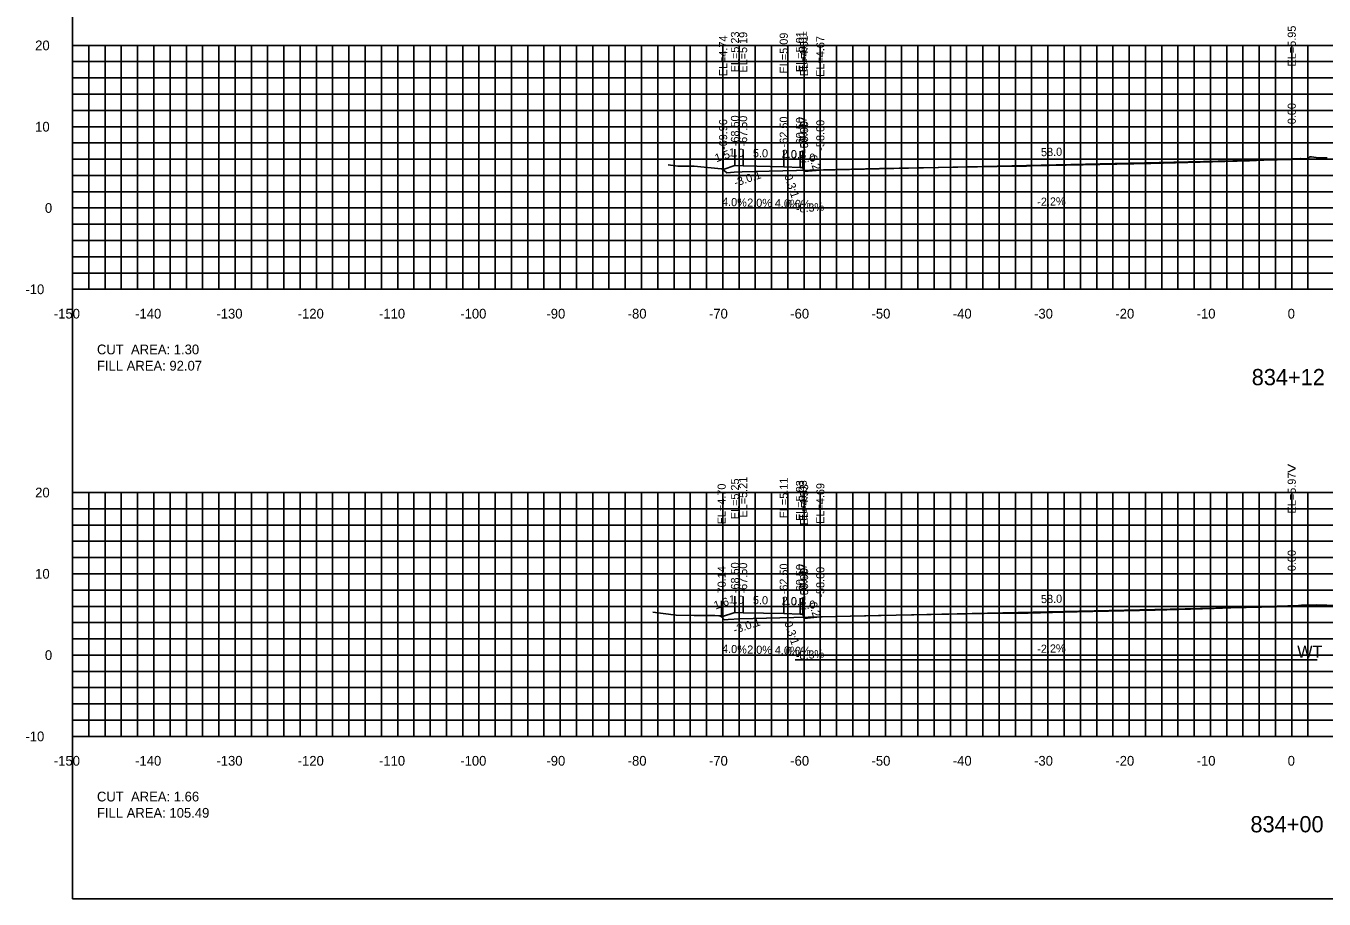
# Model space of a CAD drawing. Extents: x 1797419 to 1809236, y 248759 to 251512.
# Drawn here: x 1808255.3 to 1808415, y 250417.3 to 250524.7 of the extents above; entities that cross this region are included whole.
import ezdxf

# ---------------------------------------------------------------- set-up
doc = ezdxf.new("R2010")
doc.units = 0
for name, color, linetype in [('1', 7, 'Continuous'), ('10', 7, 'Continuous'), ('3', 7, 'Continuous'), ('31', 7, 'Continuous'), ('4', 7, 'Continuous'), ('60', 7, 'Continuous'), ('ANNO-TXT', 7, 'Continuous'), ('CL-CNST', 7, 'Continuous'), ('Level 32', 7, 'Continuous'), ('Level 62', 7, 'Continuous'), ('M-ROADS', 7, 'Continuous')]:
    doc.layers.add(name, color=color, linetype=linetype)

msp = doc.modelspace()

# ---------------------------------------------------------------- linework, layer by layer
for p, q in [((1808341.04, 250506.99), (1808341.04, 250508.99)), ((1808342.5, 250507.48), (1808342.5, 250509.48)), ((1808343.5, 250507.44), (1808343.5, 250509.44)), ((1808348.5, 250507.34), (1808348.5, 250509.34)), ((1808350.5, 250507.26), (1808350.5, 250509.26)), ((1808350.83, 250507.26), (1808350.83, 250509.26)), ((1808351, 250506.76), (1808351, 250508.76)), ((1808353, 250506.93), (1808353, 250508.93)), ((1808411, 250508.21), (1808411, 250510.21)), ((1808342.5, 250452.5), (1808342.5, 250454.5)), ((1808343.5, 250452.46), (1808343.5, 250454.46)), ((1808348.5, 250452.36), (1808348.5, 250454.36)), ((1808411, 250453.22), (1808411, 250455.22)), ((1808340.86, 250451.95), (1808340.86, 250453.95)), ((1808350.5, 250452.28), (1808350.5, 250454.28)), ((1808350.83, 250452.28), (1808350.83, 250454.28)), ((1808351, 250451.78), (1808351, 250453.78)), ((1808353, 250451.95), (1808353, 250453.95))]:
    msp.add_line(p, q)
msp.add_lwpolyline([(1808261, 250417.26), (1808561, 250417.26), (1808561, 250607.26), (1808261, 250607.26)], close=True)
at = {"layer": '60'}
for p, q in [((1808260.94, 250522.26), (1808261, 250522.26)), ((1808261, 250492.26), (1808261, 250522.26)), ((1808260.94, 250512.26), (1808261, 250512.26)), ((1808260.94, 250502.26), (1808261, 250502.26)), ((1808260.94, 250492.26), (1808261, 250492.26)), ((1808261, 250492.26), (1808561, 250492.26)), ((1808261, 250492.2), (1808261, 250492.26)), ((1808271, 250492.2), (1808271, 250492.26)), ((1808281, 250492.2), (1808281, 250492.26)), ((1808291, 250492.2), (1808291, 250492.26)), ((1808301, 250492.2), (1808301, 250492.26)), ((1808311, 250492.2), (1808311, 250492.26)), ((1808321, 250492.2), (1808321, 250492.26)), ((1808331, 250492.2), (1808331, 250492.26)), ((1808341, 250492.2), (1808341, 250492.26)), ((1808351, 250492.2), (1808351, 250492.26)), ((1808361, 250492.2), (1808361, 250492.26)), ((1808371, 250492.2), (1808371, 250492.26)), ((1808381, 250492.2), (1808381, 250492.26)), ((1808391, 250492.2), (1808391, 250492.26)), ((1808401, 250492.2), (1808401, 250492.26)), ((1808411, 250492.2), (1808411, 250492.26)), ((1808260.94, 250467.26), (1808261, 250467.26)), ((1808261, 250437.26), (1808261, 250467.26)), ((1808260.94, 250457.26), (1808261, 250457.26)), ((1808260.94, 250447.26), (1808261, 250447.26)), ((1808260.94, 250437.26), (1808261, 250437.26)), ((1808261, 250437.26), (1808561, 250437.26)), ((1808261, 250437.2), (1808261, 250437.26)), ((1808271, 250437.2), (1808271, 250437.26)), ((1808281, 250437.2), (1808281, 250437.26)), ((1808291, 250437.2), (1808291, 250437.26)), ((1808301, 250437.2), (1808301, 250437.26)), ((1808311, 250437.2), (1808311, 250437.26)), ((1808321, 250437.2), (1808321, 250437.26)), ((1808331, 250437.2), (1808331, 250437.26)), ((1808341, 250437.2), (1808341, 250437.26)), ((1808351, 250437.2), (1808351, 250437.26)), ((1808361, 250437.2), (1808361, 250437.26)), ((1808371, 250437.2), (1808371, 250437.26)), ((1808381, 250437.2), (1808381, 250437.26)), ((1808391, 250437.2), (1808391, 250437.26)), ((1808401, 250437.2), (1808401, 250437.26)), ((1808411, 250437.2), (1808411, 250437.26))]:
    msp.add_line(p, q, dxfattribs=at)
at = {"layer": 'CL-CNST'}
for points in [[(1808341.04, 250506.99), (1808342.5, 250507.48), (1808343.5, 250507.44), (1808348.5, 250507.34), (1808350.5, 250507.26), (1808350.83, 250507.26), (1808351, 250506.76), (1808353, 250506.93), (1808411, 250508.21), (1808469, 250509.08), (1808471, 250508.91), (1808471.17, 250509.41), (1808471.5, 250509.41), (1808473.5, 250509.49), (1808478.5, 250509.59), (1808479.5, 250509.63), (1808485.31, 250507.69)], [(1808340.86, 250451.95), (1808342.5, 250452.5), (1808343.5, 250452.46), (1808348.5, 250452.36), (1808350.5, 250452.28), (1808350.83, 250452.28), (1808351, 250451.78), (1808353, 250451.95), (1808411, 250453.22), (1808469, 250454.34), (1808471, 250454.17), (1808471.17, 250454.67), (1808471.5, 250454.67), (1808473.5, 250454.75), (1808478.5, 250454.85), (1808479.5, 250454.89), (1808486.16, 250452.67)]]:
    msp.add_lwpolyline(points, dxfattribs=at)
at = {"layer": 'Level 32'}
msp.add_line((1808349.91, 250446.66), (1808414.11, 250446.66), dxfattribs=at)
at = {"layer": 'Level 62'}
for p, q in [((1808261, 250522.26), (1808561, 250522.26)), ((1808261, 250492.26), (1808261, 250522.26)), ((1808263, 250492.26), (1808263, 250522.26)), ((1808265, 250492.26), (1808265, 250522.26)), ((1808267, 250492.26), (1808267, 250522.26)), ((1808269, 250492.26), (1808269, 250522.26)), ((1808271, 250492.26), (1808271, 250522.26)), ((1808273, 250492.26), (1808273, 250522.26)), ((1808275, 250492.26), (1808275, 250522.26)), ((1808277, 250492.26), (1808277, 250522.26)), ((1808279, 250492.26), (1808279, 250522.26)), ((1808281, 250492.26), (1808281, 250522.26)), ((1808283, 250492.26), (1808283, 250522.26)), ((1808285, 250492.26), (1808285, 250522.26)), ((1808287, 250492.26), (1808287, 250522.26)), ((1808289, 250492.26), (1808289, 250522.26)), ((1808291, 250492.26), (1808291, 250522.26)), ((1808293, 250492.26), (1808293, 250522.26)), ((1808295, 250492.26), (1808295, 250522.26)), ((1808297, 250492.26), (1808297, 250522.26)), ((1808299, 250492.26), (1808299, 250522.26)), ((1808301, 250492.26), (1808301, 250522.26)), ((1808303, 250492.26), (1808303, 250522.26)), ((1808305, 250492.26), (1808305, 250522.26)), ((1808307, 250492.26), (1808307, 250522.26)), ((1808309, 250492.26), (1808309, 250522.26)), ((1808311, 250492.26), (1808311, 250522.26)), ((1808313, 250492.26), (1808313, 250522.26)), ((1808315, 250492.26), (1808315, 250522.26)), ((1808317, 250492.26), (1808317, 250522.26)), ((1808319, 250492.26), (1808319, 250522.26)), ((1808321, 250492.26), (1808321, 250522.26)), ((1808323, 250492.26), (1808323, 250522.26)), ((1808325, 250492.26), (1808325, 250522.26)), ((1808327, 250492.26), (1808327, 250522.26)), ((1808329, 250492.26), (1808329, 250522.26)), ((1808331, 250492.26), (1808331, 250522.26)), ((1808333, 250492.26), (1808333, 250522.26)), ((1808335, 250492.26), (1808335, 250522.26)), ((1808337, 250492.26), (1808337, 250522.26)), ((1808339, 250492.26), (1808339, 250522.26)), ((1808341, 250492.26), (1808341, 250522.26)), ((1808343, 250492.26), (1808343, 250522.26)), ((1808345, 250492.26), (1808345, 250522.26)), ((1808347, 250492.26), (1808347, 250522.26)), ((1808349, 250492.26), (1808349, 250522.26)), ((1808351, 250492.26), (1808351, 250522.26)), ((1808353, 250492.26), (1808353, 250522.26)), ((1808355, 250492.26), (1808355, 250522.26)), ((1808357, 250492.26), (1808357, 250522.26)), ((1808359, 250492.26), (1808359, 250522.26)), ((1808361, 250492.26), (1808361, 250522.26)), ((1808363, 250492.26), (1808363, 250522.26)), ((1808365, 250492.26), (1808365, 250522.26)), ((1808367, 250492.26), (1808367, 250522.26)), ((1808369, 250492.26), (1808369, 250522.26)), ((1808371, 250492.26), (1808371, 250522.26)), ((1808373, 250492.26), (1808373, 250522.26)), ((1808375, 250492.26), (1808375, 250522.26)), ((1808377, 250492.26), (1808377, 250522.26)), ((1808379, 250492.26), (1808379, 250522.26)), ((1808381, 250492.26), (1808381, 250522.26)), ((1808383, 250492.26), (1808383, 250522.26)), ((1808385, 250492.26), (1808385, 250522.26)), ((1808387, 250492.26), (1808387, 250522.26)), ((1808389, 250492.26), (1808389, 250522.26)), ((1808391, 250492.26), (1808391, 250522.26)), ((1808393, 250492.26), (1808393, 250522.26)), ((1808395, 250492.26), (1808395, 250522.26)), ((1808397, 250492.26), (1808397, 250522.26)), ((1808399, 250492.26), (1808399, 250522.26)), ((1808401, 250492.26), (1808401, 250522.26)), ((1808403, 250492.26), (1808403, 250522.26)), ((1808405, 250492.26), (1808405, 250522.26)), ((1808407, 250492.26), (1808407, 250522.26)), ((1808409, 250492.26), (1808409, 250522.26)), ((1808411, 250492.26), (1808411, 250522.26)), ((1808413, 250492.26), (1808413, 250522.26)), ((1808261, 250520.26), (1808561, 250520.26)), ((1808261, 250518.26), (1808561, 250518.26)), ((1808261, 250516.26), (1808561, 250516.26)), ((1808261, 250514.26), (1808561, 250514.26)), ((1808261, 250512.26), (1808561, 250512.26)), ((1808261, 250510.26), (1808561, 250510.26)), ((1808261, 250508.26), (1808561, 250508.26)), ((1808261, 250506.26), (1808561, 250506.26)), ((1808261, 250504.26), (1808561, 250504.26)), ((1808261, 250502.26), (1808561, 250502.26)), ((1808261, 250500.26), (1808561, 250500.26)), ((1808261, 250498.26), (1808561, 250498.26)), ((1808261, 250496.26), (1808561, 250496.26)), ((1808261, 250494.26), (1808561, 250494.26)), ((1808261, 250492.26), (1808561, 250492.26)), ((1808261, 250467.26), (1808561, 250467.26)), ((1808261, 250437.26), (1808261, 250467.26)), ((1808263, 250437.26), (1808263, 250467.26)), ((1808265, 250437.26), (1808265, 250467.26)), ((1808267, 250437.26), (1808267, 250467.26)), ((1808269, 250437.26), (1808269, 250467.26)), ((1808271, 250437.26), (1808271, 250467.26)), ((1808273, 250437.26), (1808273, 250467.26)), ((1808275, 250437.26), (1808275, 250467.26)), ((1808277, 250437.26), (1808277, 250467.26)), ((1808279, 250437.26), (1808279, 250467.26)), ((1808281, 250437.26), (1808281, 250467.26)), ((1808283, 250437.26), (1808283, 250467.26)), ((1808285, 250437.26), (1808285, 250467.26)), ((1808287, 250437.26), (1808287, 250467.26)), ((1808289, 250437.26), (1808289, 250467.26)), ((1808291, 250437.26), (1808291, 250467.26)), ((1808293, 250437.26), (1808293, 250467.26)), ((1808295, 250437.26), (1808295, 250467.26)), ((1808297, 250437.26), (1808297, 250467.26)), ((1808299, 250437.26), (1808299, 250467.26)), ((1808301, 250437.26), (1808301, 250467.26)), ((1808303, 250437.26), (1808303, 250467.26)), ((1808305, 250437.26), (1808305, 250467.26)), ((1808307, 250437.26), (1808307, 250467.26)), ((1808309, 250437.26), (1808309, 250467.26)), ((1808311, 250437.26), (1808311, 250467.26)), ((1808313, 250437.26), (1808313, 250467.26)), ((1808315, 250437.26), (1808315, 250467.26)), ((1808317, 250437.26), (1808317, 250467.26)), ((1808319, 250437.26), (1808319, 250467.26)), ((1808321, 250437.26), (1808321, 250467.26)), ((1808323, 250437.26), (1808323, 250467.26)), ((1808325, 250437.26), (1808325, 250467.26)), ((1808327, 250437.26), (1808327, 250467.26)), ((1808329, 250437.26), (1808329, 250467.26)), ((1808331, 250437.26), (1808331, 250467.26)), ((1808333, 250437.26), (1808333, 250467.26)), ((1808335, 250437.26), (1808335, 250467.26)), ((1808337, 250437.26), (1808337, 250467.26)), ((1808339, 250437.26), (1808339, 250467.26)), ((1808341, 250437.26), (1808341, 250467.26)), ((1808343, 250437.26), (1808343, 250467.26)), ((1808345, 250437.26), (1808345, 250467.26)), ((1808347, 250437.26), (1808347, 250467.26)), ((1808349, 250437.26), (1808349, 250467.26)), ((1808351, 250437.26), (1808351, 250467.26)), ((1808353, 250437.26), (1808353, 250467.26)), ((1808355, 250437.26), (1808355, 250467.26)), ((1808357, 250437.26), (1808357, 250467.26)), ((1808359, 250437.26), (1808359, 250467.26)), ((1808361, 250437.26), (1808361, 250467.26)), ((1808363, 250437.26), (1808363, 250467.26)), ((1808365, 250437.26), (1808365, 250467.26)), ((1808367, 250437.26), (1808367, 250467.26)), ((1808369, 250437.26), (1808369, 250467.26)), ((1808371, 250437.26), (1808371, 250467.26)), ((1808373, 250437.26), (1808373, 250467.26)), ((1808375, 250437.26), (1808375, 250467.26)), ((1808377, 250437.26), (1808377, 250467.26)), ((1808379, 250437.26), (1808379, 250467.26)), ((1808381, 250437.26), (1808381, 250467.26)), ((1808383, 250437.26), (1808383, 250467.26)), ((1808385, 250437.26), (1808385, 250467.26)), ((1808387, 250437.26), (1808387, 250467.26)), ((1808389, 250437.26), (1808389, 250467.26)), ((1808391, 250437.26), (1808391, 250467.26)), ((1808393, 250437.26), (1808393, 250467.26)), ((1808395, 250437.26), (1808395, 250467.26)), ((1808397, 250437.26), (1808397, 250467.26)), ((1808399, 250437.26), (1808399, 250467.26)), ((1808401, 250437.26), (1808401, 250467.26)), ((1808403, 250437.26), (1808403, 250467.26)), ((1808405, 250437.26), (1808405, 250467.26)), ((1808407, 250437.26), (1808407, 250467.26)), ((1808409, 250437.26), (1808409, 250467.26)), ((1808411, 250437.26), (1808411, 250467.26)), ((1808413, 250437.26), (1808413, 250467.26)), ((1808261, 250465.26), (1808561, 250465.26)), ((1808261, 250463.26), (1808561, 250463.26)), ((1808261, 250461.26), (1808561, 250461.26)), ((1808261, 250459.26), (1808561, 250459.26)), ((1808261, 250457.26), (1808561, 250457.26)), ((1808261, 250455.26), (1808561, 250455.26)), ((1808261, 250453.26), (1808561, 250453.26)), ((1808261, 250451.26), (1808561, 250451.26)), ((1808261, 250449.26), (1808561, 250449.26)), ((1808261, 250447.26), (1808561, 250447.26)), ((1808261, 250445.26), (1808561, 250445.26)), ((1808261, 250443.26), (1808561, 250443.26)), ((1808261, 250441.26), (1808561, 250441.26)), ((1808261, 250439.26), (1808561, 250439.26)), ((1808261, 250437.26), (1808561, 250437.26))]:
    msp.add_line(p, q, dxfattribs=at)
at = {"layer": 'M-ROADS'}
for points in [[(1808334.28, 250507.56), (1808335.48, 250507.42), (1808336.69, 250507.4), (1808337.49, 250507.4), (1808340.82, 250507.07), (1808340.94, 250507.08), (1808341.23, 250506.83), (1808341.48, 250506.58), (1808342.41, 250506.66), (1808343.39, 250506.72), (1808353.41, 250506.94), (1808360.29, 250507.1), (1808377.16, 250507.39), (1808378.38, 250507.42), (1808379.06, 250507.43), (1808393.67, 250507.74), (1808405.82, 250508.08), (1808411.04, 250508.31), (1808412.05, 250508.33), (1808412.12, 250508.32), (1808413.04, 250508.36), (1808413.22, 250508.57), (1808413.43, 250508.54), (1808414.29, 250508.43), (1808414.47, 250508.42), (1808415.37, 250508.41)], [(1808332.41, 250452.53), (1808335.26, 250452.19), (1808337.49, 250452.15), (1808338.5, 250452.14), (1808340.01, 250452.15), (1808340.51, 250452.1), (1808340.69, 250452.1), (1808340.83, 250451.98), (1808341.2, 250451.61), (1808341.66, 250451.65), (1808343.11, 250451.74), (1808348.01, 250451.85), (1808360.15, 250452.13), (1808373.17, 250452.36), (1808378.57, 250452.44), (1808384.61, 250452.57), (1808394.19, 250452.77), (1808401.46, 250452.98), (1808406.57, 250453.21), (1808411.85, 250453.38), (1808412.21, 250453.39), (1808414.09, 250453.45), (1808421.53, 250453.2)]]:
    msp.add_lwpolyline(points, dxfattribs=at)

# ---------------------------------------------------------------- texts
for s, rotation, p in [('-3.0:1', 18.4349, (1808342.56, 250504.87)), ('0.3:1', 288.4353, (1808348.55, 250506.22)), ('-3.0:1', 18.4349, (1808342.47, 250449.86)), ('0.3:1', 288.4353, (1808348.55, 250451.24))]:
    msp.add_text(s, height=1, rotation=rotation).set_placement(p)
at = {"layer": '1'}
for s, p in [('834+12', (1808406.08, 250480.46)), ('834+00', (1808405.92, 250425.46))]:
    msp.add_text(s, height=2, dxfattribs=at).set_placement(p)
at = {"layer": '10'}
for s, p in [('-150', (1808258.7, 250488.66)), ('-140', (1808268.7, 250488.66)), ('-130', (1808278.7, 250488.66)), ('-120', (1808288.7, 250488.66)), ('-110', (1808298.7, 250488.66)), ('-100', (1808308.7, 250488.66)), ('-90', (1808319.3, 250488.66)), ('-80', (1808329.3, 250488.66)), ('-70', (1808339.3, 250488.66)), ('-60', (1808349.3, 250488.66)), ('-50', (1808359.3, 250488.66)), ('-40', (1808369.3, 250488.66)), ('-30', (1808379.3, 250488.66)), ('-20', (1808389.3, 250488.66)), ('-10', (1808399.3, 250488.66)), ('0', (1808410.5, 250488.66)), ('-150', (1808258.7, 250433.66)), ('-140', (1808268.7, 250433.66)), ('-130', (1808278.7, 250433.66)), ('-120', (1808288.7, 250433.66)), ('-110', (1808298.7, 250433.66)), ('-100', (1808308.7, 250433.66)), ('-90', (1808319.3, 250433.66)), ('-80', (1808329.3, 250433.66)), ('-70', (1808339.3, 250433.66)), ('-60', (1808349.3, 250433.66)), ('-50', (1808359.3, 250433.66)), ('-40', (1808369.3, 250433.66)), ('-30', (1808379.3, 250433.66)), ('-20', (1808389.3, 250433.66)), ('-10', (1808399.3, 250433.66)), ('0', (1808410.5, 250433.66))]:
    msp.add_text(s, height=1.2, dxfattribs=at).set_placement(p)
at = {"layer": '3'}
for s, p in [('EL=5.95', (1808411.5, 250519.67)), ('EL=4.74', (1808341.54, 250518.46)), ('EL=5.23', (1808343, 250518.95)), ('EL=5.19', (1808344, 250518.91)), ('EL=5.09', (1808349, 250518.81)), ('EL=5.01', (1808351, 250518.98)), ('EL=5.01', (1808351.33, 250518.98)), ('EL=4.51', (1808351.5, 250518.48)), ('EL=4.67', (1808353.5, 250518.39)), ('0.00', (1808411.5, 250512.57)), ('-68.50', (1808343, 250509.86)), ('-67.50', (1808344, 250509.82)), ('-62.50', (1808349, 250509.72)), ('-69.96', (1808341.54, 250509.4)), ('-60.50', (1808351, 250509.64)), ('-60.17', (1808351.33, 250509.72)), ('-60.00', (1808351.5, 250509.14)), ('-58.00', (1808353.5, 250509.31)), ('EL=5.25', (1808343, 250463.97)), ('EL=5.21', (1808344, 250464.18)), ('EL=5.11', (1808349, 250464.08)), ('EL=5.97', (1808411.5, 250464.69)), ('EL=4.70', (1808341.36, 250463.34)), ('EL=5.03', (1808351, 250463.75)), ('EL=5.03', (1808351.33, 250463.75)), ('EL=4.53', (1808351.5, 250463.25)), ('EL=4.69', (1808353.5, 250463.41)), ('0.00', (1808411.5, 250457.59)), ('-70.14', (1808341.36, 250454.41)), ('-68.50', (1808343, 250454.88)), ('-67.50', (1808344, 250454.84)), ('-62.50', (1808349, 250454.74)), ('-60.50', (1808351, 250454.66)), ('-60.17', (1808351.33, 250454.74)), ('-60.00', (1808351.5, 250454.16)), ('-58.00', (1808353.5, 250454.33))]:
    msp.add_text(s, height=1, rotation=90, dxfattribs=at).set_placement(p)
at = {"layer": '31'}
for s, p in [('20', (1808256.4, 250521.66)), ('10', (1808256.4, 250511.66)), ('0', (1808257.6, 250501.66)), ('-10', (1808255.2, 250491.66)), ('20', (1808256.4, 250466.66)), ('10', (1808256.4, 250456.66)), ('0', (1808257.6, 250446.66)), ('-10', (1808255.2, 250436.66))]:
    msp.add_text(s, height=1.2, dxfattribs=at).set_placement(p)
at = {"layer": '4'}
for s, rotation, p in [('1.5', 18.4349, (1808340.21, 250507.88)), ('1.0', 357.7094, (1808341.73, 250508.61)), ('5.0', 358.8542, (1808344.7, 250508.52)), ('2.0', 357.7094, (1808348.23, 250508.45)), ('2.0', 4.7636, (1808350.59, 250507.83)), ('0.2', 288.4353, (1808351.56, 250508.58)), ('58.0', 1.2603, (1808380.16, 250508.63)), ('4.0%', 357.7094, (1808340.89, 250502.54)), ('2.0%', 358.8542, (1808343.99, 250502.43)), ('4.0%', 357.7094, (1808347.39, 250502.38)), ('-8.3%', 4.7636, (1808350.02, 250501.66)), ('-2.2%', 1.2603, (1808379.7, 250502.52)), ('1.6', 18.4349, (1808340.09, 250452.86)), ('1.0', 357.7094, (1808341.73, 250453.63)), ('5.0', 358.8542, (1808344.7, 250453.54)), ('2.0', 357.7094, (1808348.23, 250453.47)), ('58.0', 1.2603, (1808380.16, 250453.65)), ('2.0', 4.7636, (1808350.59, 250452.85)), ('0.2', 288.4353, (1808351.56, 250453.6)), ('4.0%', 357.7094, (1808340.89, 250447.56)), ('2.0%', 358.8542, (1808343.99, 250447.45)), ('4.0%', 357.7094, (1808347.39, 250447.4)), ('-2.2%', 1.2603, (1808379.7, 250447.53)), ('-8.3%', 4.7636, (1808350.02, 250446.68))]:
    msp.add_text(s, height=1, rotation=rotation, dxfattribs=at).set_placement(p)
for s, p in [('0.3', (1808349.39, 250508.36)), ('0.0%', (1808348.76, 250502.26)), ('0.3', (1808349.39, 250453.38)), ('0.0%', (1808348.76, 250447.28))]:
    msp.add_text(s, height=1, dxfattribs=at).set_placement(p)
at = {"layer": '60'}
for s, height, p in [('-', 0.0001, (1808261, 250492.26)), ('>', 1.5, (1808410.39, 250469.51)), ('WT', 1.5, (1808411.67, 250446.93)), ('-', 0.0001, (1808261, 250437.26))]:
    msp.add_text(s, height=height, dxfattribs=at).set_placement(p)
at = {"layer": 'ANNO-TXT'}
for s, p in [('CUT  AREA: 1.30', (1808264, 250484.26)), ('FILL AREA: 92.07', (1808264, 250482.26)), ('CUT  AREA: 1.66', (1808264, 250429.26)), ('FILL AREA: 105.49', (1808264, 250427.26))]:
    msp.add_text(s, height=1.2, dxfattribs=at).set_placement(p)

doc.saveas('drawing.dxf')
